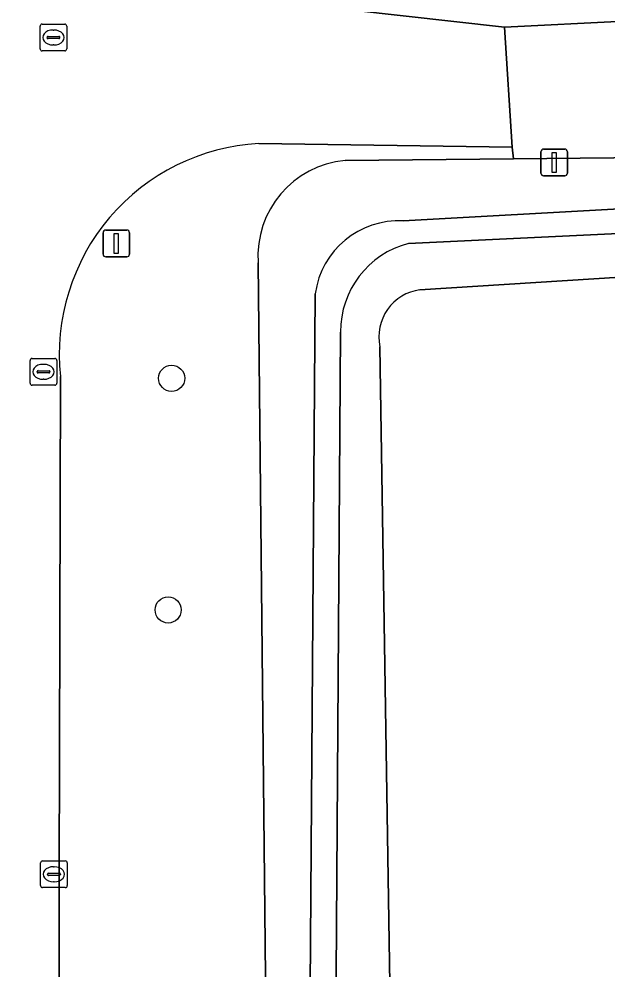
# Model space of a CAD drawing. Extents: x 161477 to 163040, y 383680 to 384871.
# Drawn here: x 162664.88 to 162686.91, y 384309.1 to 384344.65 of the extents above; entities that cross this region are included whole.
import ezdxf

# ---------------------------------------------------------------- set-up
doc = ezdxf.new("R2010")
doc.units = 0
for name, color, linetype in [('IMGEO_Afsluitpaal', 7, 'Continuous'), ('IMGEO_Boom', 7, 'Continuous'), ('IMGEO_Gemengd_bos', 7, 'Continuous'), ('IMGEO_Groenvoorziening', 7, 'Continuous'), ('IMGEO_Kolk', 7, 'Continuous'), ('IMGEO_Rijbaan_lokaal_open', 7, 'Continuous'), ('IMGEO_Rioolput', 7, 'Continuous'), ('IMGEO_Waterloop', 7, 'Continuous')]:
    doc.layers.add(name, color=color, linetype=linetype)

msp = doc.modelspace()

# ---------------------------------------------------------------- linework, layer by layer
at = {"layer": 'IMGEO_Afsluitpaal'}
for p, q in [((162684.505, 384339.79), (162685.295, 384339.79)), ((162685.295, 384339.79), (162684.505, 384339.79)), ((162684.405, 384338.89), (162684.405, 384339.69)), ((162684.405, 384339.69), (162684.405, 384338.89)), ((162685.395, 384339.69), (162685.395, 384338.89)), ((162685.395, 384338.89), (162685.395, 384339.69)), ((162685.295, 384338.79), (162684.505, 384338.79)), ((162684.505, 384338.79), (162685.295, 384338.79)), ((162668.025, 384335.86), (162668.025, 384336.66)), ((162668.025, 384336.66), (162668.025, 384335.86)), ((162668.125, 384336.76), (162668.915, 384336.76)), ((162668.915, 384336.76), (162668.125, 384336.76)), ((162669.015, 384336.66), (162669.015, 384335.86)), ((162669.015, 384335.86), (162669.015, 384336.66)), ((162668.915, 384335.76), (162668.125, 384335.76)), ((162668.125, 384335.76), (162668.915, 384335.76))]:
    msp.add_line(p, q, dxfattribs=at)
for points in [[(162684.825, 384339.665), (162684.975, 384339.665), (162684.975, 384338.915), (162684.825, 384338.915), (162684.825, 384339.665)], [(162668.445, 384336.635), (162668.595, 384336.635), (162668.595, 384335.885), (162668.445, 384335.885), (162668.445, 384336.635)]]:
    msp.add_lwpolyline(points, dxfattribs=at)
for centre, start, end in [((162684.505, 384339.69), 90, 180), ((162684.505, 384339.69), 90, 180), ((162685.295, 384339.69), 0, 90), ((162685.295, 384339.69), 360, 90), ((162684.505, 384338.89), 180, 270), ((162684.505, 384338.89), 180, 270), ((162685.295, 384338.89), 270, 0), ((162685.295, 384338.89), 270, 0), ((162668.125, 384336.66), 90, 180), ((162668.125, 384336.66), 90, 180), ((162668.915, 384336.66), 0, 90), ((162668.915, 384336.66), 360, 90), ((162668.125, 384335.86), 180, 270), ((162668.125, 384335.86), 180, 270), ((162668.915, 384335.86), 270, 0), ((162668.915, 384335.86), 270, 0)]:
    msp.add_arc(centre, 0.1, start, end, dxfattribs=at)
at = {"layer": 'IMGEO_Boom'}
for centre in [(162670.59, 384331.22), (162670.46, 384322.56)]:
    msp.add_circle(centre, 0.489, dxfattribs=at)
at = {"layer": 'IMGEO_Gemengd_bos'}
for points in [[(162677.079, 384339.366), (162683.372, 384339.427), (162683.325, 384339.858), (162673.848, 384339.997)], [(162734.646, 384333.69), (162735.542, 384327.318), (162735.843, 384325.177), (162741.782, 384325.434), (162741.603, 384323.166), (162741.552, 384322.457), (162741.702, 384322.447), (162741.178, 384315.157), (162744.219, 384278.302), (162745.112, 384267.49), (162745.32, 384267.443), (162745.178, 384266.689), (162745.218, 384266.206), (162745.618, 384261.365), (162730.268, 384253.411), (162709.699, 384265.561), (162700.876, 384267.45), (162685.172, 384270.174), (162680.712, 384268.859), (162677.825, 384268.009), (162674.306, 384268.01), (162674.228, 384277.109), (162674.178, 384301.584), (162673.824, 384335.54)], [(162666.431, 384331.282), (162666.378, 384312.603), (162666.394, 384301.805), (162666.396, 384301.622), (162671.192, 384301.614), (162671.187, 384284.589), (162671.182, 384269.766), (162671.095, 384268.01), (162671.07, 384262.718), (162666.439, 384262.735), (162666.565, 384257.078), (162658.544, 384257.091), (162609.921, 384257.281), (162603.804, 384257.287), (162603.808, 384259.515), (162602.839, 384259.528), (162598.723, 384259.582), (162598.723, 384244.643), (162594.089, 384244.643), (162588.029, 384244.604), (162582.785, 384244.57), (162582.673, 384197.288), (162580.255, 384195.883), (162550.32, 384178.867)]]:
    msp.add_lwpolyline(points, dxfattribs=at)
for centre, radius, start, end in [((162674.286, 384332.111), 7.898, 93.1776, 186.0228), ((162677.417, 384335.781), 3.601, 95.3855, 183.835)]:
    msp.add_arc(centre, radius, start, end, dxfattribs=at)
at = {"layer": 'IMGEO_Groenvoorziening'}
for points in [[(162654.855, 384446.483), (162651.024, 384443.743), (162645.343, 384439.678), (162638.591, 384436.197), (162611.313, 384422.134), (162617.762, 384394.217), (162618.707, 384390.126), (162614.227, 384382.325), (162615.227, 384365.843), (162622.863, 384356.019), (162624.806, 384353.522), (162621.762, 384348.655), (162620.999, 384348.649), (162620.47, 384346.289), (162636.183, 384346.199), (162667.886, 384346.048), (162683.036, 384344.347), (162696.47, 384345.017)], [(162719.074, 384353.323), (162718.064, 384354.935), (162712.394, 384352.929), (162713.95, 384348.958), (162712.259, 384346.739), (162703.598, 384345.794), (162696.47, 384345.017), (162683.036, 384344.347), (162683.325, 384339.858), (162683.372, 384339.427), (162695.874, 384339.549), (162711.907, 384339.877), (162725.362, 384339.61)], [(162725.362, 384339.61), (162711.907, 384339.877), (162695.874, 384339.549), (162683.372, 384339.427), (162677.079, 384339.366)], [(162679.254, 384337.102), (162696.107, 384338.039), (162726.031, 384338.283), (162726.311, 384337.428), (162696.2, 384337.052), (162679.45, 384336.258)], [(162679.88, 384334.527), (162696.24, 384335.563), (162726.543, 384336.055)], [(162726.543, 384336.055), (162696.24, 384335.563), (162679.88, 384334.527)], [(162673.824, 384335.54), (162674.178, 384301.584), (162674.228, 384277.109), (162674.306, 384268.01), (162677.825, 384268.009), (162678.284, 384284.328), (162678.537, 384291.707), (162678.87, 384301.435)], [(162675.721, 384301.539), (162675.959, 384334.383)], [(162676.912, 384332.95), (162676.694, 384301.526), (162676.378, 384270.169), (162675.578, 384270.173), (162675.721, 384301.539)], [(162678.87, 384301.435), (162678.382, 384332.402)], [(162678.382, 384332.402), (162678.87, 384301.435), (162678.537, 384291.707), (162744.219, 384278.302), (162741.178, 384315.157), (162741.702, 384322.447), (162741.552, 384322.457), (162741.603, 384323.166), (162741.782, 384325.434)]]:
    msp.add_lwpolyline(points, dxfattribs=at)
for centre, radius, start, end in [((162677.417, 384335.781), 3.601, 95.3855, 183.835), ((162679.087, 384333.948), 3.158, 86.9752, 172.0829), ((162680.294, 384332.983), 3.382, 104.4533, 180.5536), ((162680.115, 384332.771), 1.772, 97.6187, 192.0181), ((162680.115, 384332.771), 1.772, 97.6187, 192.0181)]:
    msp.add_arc(centre, radius, start, end, dxfattribs=at)
at = {"layer": 'IMGEO_Kolk'}
for p, q in [((162665.371, 384331.962), (162666.223, 384331.962)), ((162665.296, 384331.036), (162665.296, 384331.888)), ((162665.784, 384331.742), (162665.809, 384331.742)), ((162666.297, 384331.888), (162666.297, 384331.036)), ((162665.555, 384331.456), (162665.555, 384331.468)), ((162665.993, 384331.419), (162665.595, 384331.419)), ((162665.598, 384331.505), (162665.996, 384331.505)), ((162666.039, 384331.468), (162666.039, 384331.456)), ((162666.223, 384330.962), (162665.371, 384330.962)), ((162665.807, 384331.182), (162665.782, 384331.182)), ((162665.687, 384312.254), (162665.687, 384313.106)), ((162665.762, 384313.18), (162666.614, 384313.18)), ((162666.688, 384313.106), (162666.688, 384312.254)), ((162665.989, 384312.723), (162666.387, 384312.723)), ((162666.175, 384312.96), (162666.2, 384312.96)), ((162665.946, 384312.674), (162665.946, 384312.686)), ((162666.384, 384312.637), (162665.986, 384312.637)), ((162666.198, 384312.4), (162666.173, 384312.4)), ((162666.43, 384312.686), (162666.43, 384312.674)), ((162666.614, 384312.18), (162665.762, 384312.18))]:
    msp.add_line(p, q, dxfattribs=at)
for points in [[(162665.371, 384331.962), (162666.223, 384331.962)], [(162665.296, 384331.036), (162665.296, 384331.888)], [(162666.297, 384331.888), (162666.297, 384331.036)], [(162666.223, 384330.962), (162665.371, 384330.962)], [(162665.687, 384312.254), (162665.687, 384313.106)], [(162665.762, 384313.18), (162666.614, 384313.18)], [(162666.688, 384313.106), (162666.688, 384312.254)], [(162666.614, 384312.18), (162665.762, 384312.18)]]:
    msp.add_lwpolyline(points, dxfattribs=at)
for centre, radius, start, end in [((162665.373, 384331.886), 0.0765, 91.552, 178.448), ((162665.373, 384331.886), 0.0765, 91.552, 178.448), ((162666.221, 384331.886), 0.0765, 1.552, 88.448), ((162666.221, 384331.886), 0.0765, 1.552, 88.448), ((162665.595, 384331.465), 0.0403, 85.8775, 175.7526), ((162665.592, 384331.455), 0.0366, 178.938, 274.7102), ((162665.996, 384331.462), 0.043, 264.8664, 352.4533), ((162666, 384331.467), 0.0386, 1.7309, 96.639), ((162665.373, 384331.038), 0.0765, 181.552, 268.448), ((162665.373, 384331.038), 0.0765, 181.552, 268.448), ((162666.221, 384331.038), 0.0765, 271.552, 358.448), ((162666.221, 384331.038), 0.0765, 271.552, 358.448), ((162665.764, 384313.104), 0.0765, 91.552, 178.448), ((162665.764, 384313.104), 0.0765, 91.552, 178.448), ((162666.612, 384313.104), 0.0765, 1.552, 88.448), ((162666.612, 384313.104), 0.0765, 1.552, 88.448), ((162665.986, 384312.683), 0.0403, 85.8775, 175.7526), ((162666.391, 384312.685), 0.0386, 1.7309, 96.639), ((162665.983, 384312.673), 0.0366, 178.938, 274.7102), ((162666.387, 384312.68), 0.043, 264.8664, 352.4533), ((162665.764, 384312.256), 0.0765, 181.552, 268.448), ((162665.764, 384312.256), 0.0765, 181.552, 268.448), ((162666.612, 384312.256), 0.0765, 271.552, 358.448), ((162666.612, 384312.256), 0.0765, 271.552, 358.448)]:
    msp.add_arc(centre, radius, start, end, dxfattribs=at)
for centre, major_axis, ratio, start_param, end_param in [((162665.783, 384331.462), (-0.387, 0.002), 0.722429, 4.712389, 7.853982), ((162665.808, 384331.462), (-0.39, 0.002), 0.717154, 1.570796, 4.712389), ((162666.174, 384312.68), (-0.387, 0.002), 0.722429, 4.712389, 7.853982), ((162666.199, 384312.68), (-0.39, 0.002), 0.717154, 1.570796, 4.712389)]:
    msp.add_ellipse(centre, major_axis=major_axis, ratio=ratio, start_param=start_param, end_param=end_param, dxfattribs=at)
at = {"layer": 'IMGEO_Rijbaan_lokaal_open'}
for points in [[(162673.848, 384339.997), (162683.325, 384339.858), (162683.036, 384344.347), (162667.886, 384346.048), (162636.183, 384346.199), (162620.47, 384346.289), (162619.701, 384346.293), (162598.201, 384346.404), (162578.718, 384346.526), (162562.231, 384346.62), (162542.73, 384346.746), (162534.769, 384346.811), (162527.243, 384346.815), (162525.579, 384346.835)], [(162660.375, 384332.641), (162660.598, 384332.626), (162660.614, 384332.329), (162660.582, 384315.057), (162660.376, 384315.053), (162660.385, 384311.755), (162660.38, 384309.793), (162660.369, 384305.019), (162660.379, 384301.737), (162660.373, 384301.545), (162666.396, 384301.622), (162666.394, 384301.805), (162666.378, 384312.603), (162666.431, 384331.282)]]:
    msp.add_lwpolyline(points, dxfattribs=at)
msp.add_arc((162674.286, 384332.111), 7.898, 93.1776, 186.0228, dxfattribs=at)
at = {"layer": 'IMGEO_Rioolput'}
for p, q in [((162665.669, 384343.534), (162665.669, 384344.386)), ((162665.744, 384344.46), (162666.596, 384344.46)), ((162666.67, 384344.386), (162666.67, 384343.534)), ((162665.971, 384344.003), (162666.369, 384344.003)), ((162666.157, 384344.24), (162666.182, 384344.24)), ((162665.928, 384343.954), (162665.928, 384343.966)), ((162666.366, 384343.917), (162665.968, 384343.917)), ((162666.18, 384343.68), (162666.155, 384343.68)), ((162666.412, 384343.966), (162666.412, 384343.954)), ((162666.596, 384343.46), (162665.744, 384343.46))]:
    msp.add_line(p, q, dxfattribs=at)
for points in [[(162665.669, 384343.534), (162665.669, 384344.386)], [(162665.744, 384344.46), (162666.596, 384344.46)], [(162666.67, 384344.386), (162666.67, 384343.534)], [(162666.596, 384343.46), (162665.744, 384343.46)]]:
    msp.add_lwpolyline(points, dxfattribs=at)
for centre, radius, start, end in [((162665.746, 384344.384), 0.0765, 91.552, 178.448), ((162665.746, 384344.384), 0.0765, 91.552, 178.448), ((162666.594, 384344.384), 0.0765, 1.552, 88.448), ((162666.594, 384344.384), 0.0765, 1.552, 88.448), ((162665.968, 384343.963), 0.0403, 85.8775, 175.7526), ((162666.373, 384343.965), 0.0386, 1.7309, 96.639), ((162665.965, 384343.953), 0.0366, 178.938, 274.7102), ((162666.369, 384343.96), 0.043, 264.8664, 352.4533), ((162665.746, 384343.536), 0.0765, 181.552, 268.448), ((162665.746, 384343.536), 0.0765, 181.552, 268.448), ((162666.594, 384343.536), 0.0765, 271.552, 358.448), ((162666.594, 384343.536), 0.0765, 271.552, 358.448)]:
    msp.add_arc(centre, radius, start, end, dxfattribs=at)
for centre, major_axis, ratio, start_param, end_param in [((162666.156, 384343.96), (-0.387, 0.002), 0.722429, 4.712389, 7.853982), ((162666.181, 384343.96), (-0.39, 0.002), 0.717154, 1.570796, 4.712389)]:
    msp.add_ellipse(centre, major_axis=major_axis, ratio=ratio, start_param=start_param, end_param=end_param, dxfattribs=at)
at = {"layer": 'IMGEO_Waterloop'}
for points in [[(162679.45, 384336.258), (162696.2, 384337.052), (162726.311, 384337.428), (162726.031, 384338.283), (162696.107, 384338.039), (162679.254, 384337.102)], [(162675.959, 384334.383), (162675.721, 384301.539), (162675.578, 384270.173), (162676.378, 384270.169), (162676.694, 384301.526)], [(162676.694, 384301.526), (162676.912, 384332.95)]]:
    msp.add_lwpolyline(points, dxfattribs=at)
for centre, radius, start, end in [((162679.087, 384333.948), 3.158, 86.9752, 172.0829), ((162680.294, 384332.983), 3.382, 104.4533, 180.5536)]:
    msp.add_arc(centre, radius, start, end, dxfattribs=at)

doc.saveas('drawing.dxf')
